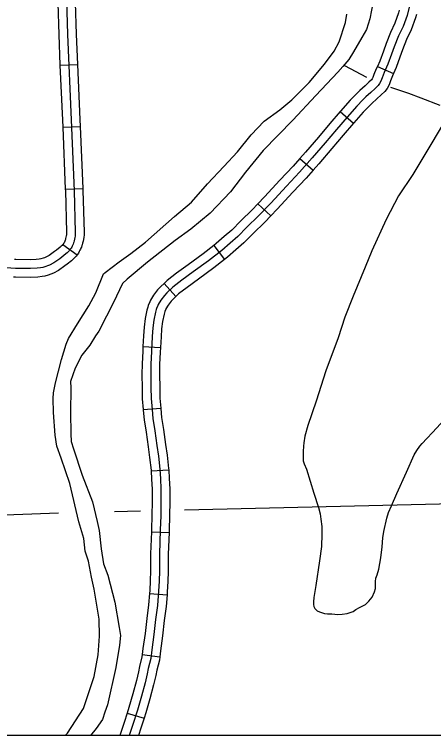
# Model space of a CAD drawing. Extents: x 1720274 to 1751788, y 372074 to 391887.
# Drawn here: x 1738482 to 1739046, y 374371 to 375342 of the extents above; entities that cross this region are included whole.
import ezdxf

# ---------------------------------------------------------------- set-up
doc = ezdxf.new("R2010")
doc.units = 0
for name, color, linetype in [('Level 32', 7, 'Continuous'), ('Level 35', 7, 'Continuous'), ('Level 5', 7, 'Continuous'), ('Level 9', 7, 'Continuous'), ('R_Draft', 7, 'Continuous')]:
    doc.layers.add(name, color=color, linetype=linetype)

msp = doc.modelspace()

# ---------------------------------------------------------------- linework, layer by layer
at = {"layer": 'Level 32'}
for p, q in [((1738543.27, 375273.49), (1738566.95, 375274.51)), ((1738970.52, 375271.97), (1738992.13, 375262.25)), ((1738920.55, 375211.07), (1738938.33, 375195.4)), ((1738546.88, 375190.15), (1738570.56, 375191.16)), ((1738866.2, 375147.85), (1738883.92, 375132.11)), ((1738550.43, 375106.8), (1738574.11, 375107.81)), ((1738809.74, 375087.02), (1738826.88, 375070.65)), ((1738547.11, 375032.34), (1738566.34, 375018.48)), ((1738750.54, 375031.03), (1738764.88, 375012.16)), ((1738683.34, 374979.82), (1738699.37, 374962.36)), ((1738654.96, 374895.08), (1738678.63, 374893.83)), ((1738655.27, 374810.09), (1738678.88, 374812.15)), ((1738665.97, 374727.78), (1738689.64, 374729.04)), ((1738666.36, 374645.47), (1738690.05, 374644.6)), ((1738663.79, 374562.63), (1738687.41, 374560.72)), ((1738654.02, 374480.26), (1738677.55, 374477.43)), ((1738633.78, 374401.59), (1738656.43, 374394.61))]:
    msp.add_line(p, q, dxfattribs=at)
for points in [[(1738551.94, 375361.07), (1738553.33, 375315.14), (1738558.31, 375200.14), (1738562.38, 375104.71), (1738563.83, 375048.99), (1738563.79, 375045.24), (1738563.69, 375043.53), (1738563.34, 375041.61), (1738562.79, 375039.31), (1738562.28, 375037.11), (1738561.78, 375035.42), (1738561.5, 375034.58), (1738560.93, 375032.79), (1738560.52, 375031.82), (1738560.16, 375030.93), (1738559.67, 375029.98), (1738559.04, 375028.83), (1738558.12, 375027.35), (1738556.68, 375025.35), (1738555.6, 375023.87), (1738554.68, 375022.75), (1738552.84, 375021.08), (1738551.07, 375019.53), (1738545.89, 375015.23), (1738542.88, 375013.07), (1738534.81, 375007.43), (1738529.31, 375004.47), (1738526.66, 375003.35), (1738524.06, 375002.48), (1738520.28, 375001.42), (1738517.24, 375000.88), (1738512.42, 375000.24), (1738503.59, 374999.85), (1738483.59, 375000.16), (1738450.81, 375002.06)], [(1738563.89, 375357.72), (1738565.17, 375315.58), (1738566.95, 375274.51)], [(1738540.2, 375357), (1738541.49, 375314.7), (1738543.27, 375273.49)], [(1739013.18, 375351.64), (1739010.46, 375340.56), (1739005.15, 375325.67), (1738999.08, 375312.95), (1738993.26, 375298.36), (1738989.71, 375288.63), (1738984.77, 375274.77), (1738979.88, 375263.9), (1738977, 375256.79), (1738975.35, 375252.15), (1738973.55, 375248.81)], [(1738999.99, 375347.61), (1738999.09, 375343.97), (1738994.2, 375330.22), (1738988.22, 375317.7), (1738982.19, 375302.59), (1738978.57, 375292.65), (1738973.77, 375279.2), (1738970.52, 375271.97)], [(1739023, 375341.94), (1739021.82, 375337.15), (1739016.11, 375321.12), (1739009.94, 375308.19), (1739004.33, 375294.13), (1739000.86, 375284.61), (1738995.77, 375270.34), (1738992.13, 375262.25)], [(1738543.27, 375273.49), (1738546.47, 375199.63), (1738546.88, 375190.15)], [(1738566.95, 375274.51), (1738570.15, 375200.65), (1738570.56, 375191.16)], [(1738970.52, 375271.97), (1738968.98, 375268.56), (1738965.92, 375261), (1738964.49, 375256.97), (1738963.61, 375255.33), (1738962.52, 375253.95), (1738959.22, 375250.56), (1738954.01, 375245.78), (1738946.82, 375239.48), (1738942.57, 375235.23), (1738934.07, 375226.51), (1738921.06, 375211.65), (1738920.55, 375211.07)], [(1738992.13, 375262.25), (1738990.78, 375259.24), (1738988.08, 375252.58), (1738986.22, 375247.34), (1738983.5, 375242.28), (1738980.37, 375238.3), (1738975.74, 375233.55), (1738969.83, 375228.13), (1738963.03, 375222.17), (1738959.44, 375218.59), (1738951.48, 375210.42), (1738938.86, 375196.01), (1738938.33, 375195.4)], [(1738973.55, 375248.81), (1738971.44, 375246.13), (1738967.48, 375242.06), (1738961.92, 375236.96), (1738954.92, 375230.83), (1738951.01, 375226.91), (1738942.77, 375218.46), (1738929.96, 375203.83), (1738915.34, 375187.24), (1738900.31, 375169.16), (1738882.86, 375148.76), (1738865.83, 375129.59), (1738847.97, 375110.58), (1738827.18, 375088.12), (1738810.5, 375070.66), (1738794.91, 375055.56), (1738782.5, 375043.14), (1738772.21, 375034.03), (1738761.19, 375024.24), (1738743.02, 375010.43), (1738722.69, 374995.28), (1738707.1, 374984.05), (1738695.26, 374974.68), (1738687.18, 374967.26), (1738683.84, 374963.76), (1738679.05, 374957.26), (1738675.5, 374951.6), (1738674.83, 374950.21), (1738673.13, 374946.19), (1738672.77, 374944.95), (1738671.89, 374941.34), (1738669.6, 374930.55), (1738668.32, 374920.05), (1738667.54, 374908.57), (1738666.46, 374888.15), (1738665.58, 374871.17), (1738665.38, 374857.23), (1738665.68, 374839.66), (1738665.87, 374824.94), (1738667.15, 374810.31), (1738668.32, 374797.94), (1738670.77, 374781.45), (1738673.72, 374761.62), (1738675.68, 374747.19), (1738677.74, 374729.72), (1738678.42, 374716.86), (1738679.21, 374703.22), (1738679.11, 374686.43), (1738678.82, 374667.29), (1738678.33, 374648.25), (1738677.12, 374615.63), (1738677.15, 374593.04), (1738676.56, 374579.15), (1738675.92, 374565.65), (1738674.35, 374546.22), (1738671.96, 374527.62), (1738669.45, 374507.25), (1738666.75, 374486.88), (1738665.33, 374475.05), (1738662.05, 374461.65), (1738660.77, 374454.63), (1738657.88, 374442.46), (1738652.83, 374424.16), (1738647.39, 374405.51), (1738641.06, 374385), (1738636.21, 374371.32)], [(1738920.55, 375211.07), (1738906.34, 375194.95), (1738891.25, 375176.8), (1738873.93, 375156.55), (1738866.2, 375147.85)], [(1738938.33, 375195.4), (1738924.35, 375179.54), (1738909.37, 375161.52), (1738891.8, 375140.97), (1738883.92, 375132.11)], [(1738546.88, 375190.15), (1738550.43, 375106.8)], [(1738570.56, 375191.16), (1738574.11, 375107.81)], [(1738866.21, 375147.85), (1738857.08, 375137.59), (1738839.3, 375118.66), (1738818.54, 375096.24), (1738809.74, 375087.02)], [(1738883.92, 375132.11), (1738874.58, 375121.6), (1738856.64, 375102.5), (1738835.81, 375080), (1738826.88, 375070.65)], [(1738550.43, 375106.8), (1738550.54, 375104.3), (1738551.98, 375048.9), (1738551.94, 375045.66), (1738551.9, 375044.93), (1738551.74, 375044.06), (1738551.25, 375042.03), (1738550.82, 375040.14), (1738550.46, 375038.95), (1738550.23, 375038.22), (1738549.81, 375036.91), (1738549.57, 375036.35), (1738549.38, 375035.89), (1738549.19, 375035.52), (1738548.79, 375034.79), (1738548.27, 375033.95), (1738547.11, 375032.34)], [(1738574.11, 375107.81), (1738574.23, 375105.12), (1738575.69, 375049.07), (1738575.63, 375044.82), (1738575.48, 375042.13), (1738574.94, 375039.16), (1738574.32, 375036.6), (1738573.75, 375034.09), (1738573.09, 375031.89), (1738572.78, 375030.94), (1738572.05, 375028.67), (1738571.47, 375027.28), (1738570.93, 375025.97), (1738570.14, 375024.43), (1738569.29, 375022.87), (1738567.97, 375020.75), (1738566.34, 375018.48)], [(1738809.74, 375087.02), (1738802.09, 375079.01), (1738786.59, 375064.01), (1738774.37, 375051.78), (1738764.34, 375042.89), (1738753.66, 375033.4), (1738750.54, 375031.03)], [(1738826.88, 375070.65), (1738818.91, 375062.3), (1738803.22, 375047.12), (1738790.63, 375034.51), (1738780.07, 375025.16), (1738768.72, 375015.08), (1738764.88, 375012.16)], [(1738547.11, 375032.34), (1738547.09, 375032.31), (1738546.23, 375031.14), (1738546.07, 375030.94), (1738544.96, 375029.93), (1738543.39, 375028.56), (1738538.63, 375024.61), (1738536.02, 375022.73), (1738528.6, 375017.54), (1738524.17, 375015.17), (1738522.46, 375014.43), (1738520.59, 375013.81), (1738517.64, 375012.99), (1738515.42, 375012.6), (1738511.37, 375012.06), (1738503.41, 375011.71), (1738484.03, 375012.01), (1738481.91, 375012.13)], [(1738750.54, 375031.03), (1738735.9, 375019.9), (1738715.69, 375004.84), (1738699.95, 374993.51), (1738687.57, 374983.7), (1738683.34, 374979.82)], [(1738566.34, 375018.48), (1738566.27, 375018.38), (1738564.96, 375016.6), (1738563.29, 375014.57), (1738560.73, 375012.23), (1738558.75, 375010.51), (1738553.14, 375005.85), (1738549.74, 375003.4), (1738541.03, 374997.31), (1738534.44, 374993.78), (1738530.87, 374992.26), (1738527.53, 374991.14), (1738522.91, 374989.86), (1738519.06, 374989.17), (1738513.46, 374988.43), (1738503.76, 374988), (1738483.16, 374988.32), (1738480.54, 374988.47)], [(1738764.88, 375012.16), (1738750.15, 375000.96), (1738729.7, 374985.72), (1738714.24, 374974.6), (1738702.96, 374965.66), (1738699.37, 374962.36)], [(1738683.34, 374979.82), (1738678.88, 374975.72), (1738674.75, 374971.39), (1738669.25, 374963.94), (1738665.11, 374957.33), (1738664.03, 374955.08), (1738661.95, 374950.17), (1738661.32, 374948.01), (1738660.34, 374943.98), (1738657.9, 374932.51), (1738656.52, 374921.17), (1738655.71, 374909.28), (1738654.96, 374895.08)], [(1738699.37, 374962.36), (1738695.48, 374958.79), (1738692.93, 374956.12), (1738688.85, 374950.59), (1738685.89, 374945.86), (1738685.63, 374945.33), (1738684.31, 374942.21), (1738684.22, 374941.9), (1738683.45, 374938.71), (1738681.3, 374928.6), (1738680.12, 374918.93), (1738679.37, 374907.85), (1738678.63, 374893.83)], [(1738654.96, 374895.08), (1738654.63, 374888.77), (1738653.73, 374871.56), (1738653.53, 374857.21), (1738653.83, 374839.48), (1738654.03, 374824.34), (1738655.27, 374810.09)], [(1738678.63, 374893.83), (1738678.29, 374887.53), (1738677.42, 374870.78), (1738677.23, 374857.25), (1738677.52, 374839.84), (1738677.71, 374825.53), (1738678.88, 374812.15)], [(1738655.27, 374810.09), (1738655.34, 374809.23), (1738656.56, 374796.51), (1738659.05, 374779.71), (1738661.98, 374759.96), (1738663.92, 374745.7), (1738665.92, 374728.71), (1738665.97, 374727.78)], [(1738678.88, 374812.15), (1738678.95, 374811.39), (1738680.09, 374799.38), (1738682.5, 374783.19), (1738685.45, 374763.29), (1738687.43, 374748.69), (1738689.55, 374730.73), (1738689.64, 374729.04)], [(1738665.97, 374727.78), (1738666.59, 374716.21), (1738667.36, 374702.91), (1738667.26, 374686.56), (1738666.97, 374667.54), (1738666.48, 374648.62), (1738666.36, 374645.47)], [(1738689.64, 374729.04), (1738690.26, 374717.52), (1738691.06, 374703.53), (1738690.96, 374686.31), (1738690.66, 374667.05), (1738690.17, 374647.88), (1738690.05, 374644.6)], [(1738666.36, 374645.47), (1738665.27, 374615.85), (1738665.3, 374593.28), (1738664.72, 374579.68), (1738664.1, 374566.41), (1738663.79, 374562.63)], [(1738690.05, 374644.6), (1738688.97, 374615.42), (1738689, 374592.79), (1738688.4, 374578.62), (1738687.75, 374564.89), (1738687.41, 374560.72)], [(1738663.79, 374562.63), (1738662.57, 374547.45), (1738660.2, 374529.1), (1738657.7, 374508.75), (1738655, 374488.36), (1738654.02, 374480.26)], [(1738687.41, 374560.72), (1738686.14, 374544.98), (1738683.71, 374526.14), (1738681.21, 374505.75), (1738678.51, 374485.39), (1738677.55, 374477.43)], [(1738654.02, 374480.26), (1738653.65, 374477.18), (1738650.45, 374464.12), (1738649.17, 374457.06), (1738646.4, 374445.41), (1738641.43, 374427.39), (1738636.04, 374408.91), (1738633.78, 374401.59)], [(1738677.55, 374477.43), (1738677.01, 374472.93), (1738673.64, 374459.18), (1738672.37, 374452.2), (1738669.36, 374439.52), (1738664.23, 374420.92), (1738658.74, 374402.1), (1738656.43, 374394.61)], [(1738633.78, 374401.59), (1738629.81, 374388.73), (1738623.65, 374371.36), (1738623.63, 374371.32)], [(1738656.43, 374394.61), (1738652.31, 374381.26), (1738648.78, 374371.32)]]:
    msp.add_lwpolyline(points, dxfattribs=at)
at = {"layer": 'Level 35'}
for points in [[(1738926.13, 375273.18), (1738955.82, 375257.33)], [(1738988.13, 375243.96), (1739012.25, 375236.04), (1739029.03, 375229.54), (1739054.61, 375219.67)], [(1739057.54, 375192.39), (1739037.2, 375157.97), (1739018.33, 375126.49), (1738999.04, 375097.74), (1738982.48, 375066.04), (1738962.98, 375023.86), (1738953.97, 375001.82), (1738937.82, 374962.79), (1738926.71, 374934.66), (1738917.69, 374906.75), (1738901.34, 374862.26), (1738888.13, 374821.54), (1738876.81, 374788.59), (1738872.82, 374774.11), (1738871.36, 374765.29), (1738870.94, 374760.68), (1738870.52, 374753.54), (1738870.52, 374744.94), (1738870.73, 374740.95), (1738871.77, 374737.17), (1738874.92, 374730.03), (1738885.19, 374697.5), (1738891.06, 374678.2), (1738893.37, 374669.59), (1738894.42, 374662.45), (1738895.68, 374652.59), (1738895.89, 374649.44), (1738895.68, 374642.52), (1738895.26, 374625.94), (1738892.74, 374606.42), (1738887.71, 374573.26), (1738884.77, 374557.1), (1738884.35, 374551.22), (1738884.35, 374547.65), (1738884.77, 374545.13), (1738886.24, 374542.41), (1738887.5, 374540.94), (1738889.39, 374539.26), (1738892.74, 374537.79), (1738899.45, 374535.69), (1738903.43, 374535.27), (1738909.1, 374535.06), (1738917.27, 374534.22), (1738923.14, 374534.64), (1738930.06, 374535.69), (1738937.82, 374538.42), (1738941.59, 374540.94), (1738946.42, 374543.66), (1738950.19, 374545.34), (1738954.59, 374547.86), (1738959, 374552.06), (1738963.4, 374557.73), (1738966.55, 374564.86), (1738968.22, 374569.06), (1738968.22, 374572), (1738968.01, 374574.94), (1738968.01, 374578.92), (1738968.64, 374583.33), (1738970.11, 374587.53), (1738972.42, 374595.29), (1738975.35, 374610.62), (1738977.03, 374625.31), (1738978.08, 374637.69), (1738979.34, 374646.08), (1738983.11, 374663.92), (1738985.63, 374671.48), (1738989.61, 374680.5), (1738996.53, 374697.08), (1739009.74, 374725.84), (1739020.01, 374749.34), (1739023.79, 374755.22), (1739027.77, 374760.68), (1739030.71, 374764.24), (1739037.2, 374771.17), (1739044.54, 374779.35), (1739071.8, 374808.32)]]:
    msp.add_lwpolyline(points, dxfattribs=at)
at = {"layer": 'Level 5'}
for points in [[(1738710.86, 374675.18), (1739416.57, 374691.57)], [(1738240.69, 374660.09), (1738541.22, 374671.02)], [(1738616.59, 374672.99), (1738651.76, 374673.81)]]:
    msp.add_lwpolyline(points, dxfattribs=at)
at = {"layer": 'Level 9'}
for points in [[(1738964.74, 375359.26), (1738960.57, 375336.13), (1738955.99, 375321.54), (1738949.75, 375310.71), (1738938.51, 375291.74), (1738932.05, 375281.12), (1738924.14, 375271.74), (1738917.48, 375264.24), (1738887.5, 375232.77), (1738856.69, 375199.64), (1738816.72, 375159.01), (1738792.99, 375129.42), (1738772.59, 375102.95), (1738745.32, 375074.4), (1738719.51, 375052.73), (1738698.48, 375037.73), (1738661.01, 375008.56), (1738633.74, 374985.63), (1738627.5, 374979.57)], [(1738601.87, 374992.62), (1738604.14, 374994.55), (1738622.87, 375008.93), (1738638.69, 375020.18), (1738658.26, 375035.6), (1738697.4, 375069.78), (1738720.51, 375089.36), (1738741.95, 375113.74), (1738763.81, 375137.08), (1738782.12, 375156.88), (1738800.65, 375179.8), (1738818.14, 375198.14), (1738839.37, 375213.56), (1738855.4, 375227.1), (1738878.51, 375250.44), (1738899.12, 375274.82), (1738912.44, 375292.53), (1738919.1, 375304.83), (1738927.43, 375331.29), (1738929.3, 375342.13)], [(1738577.34, 374619.43), (1738575.17, 374636.55), (1738568.71, 374659.05), (1738556.43, 374710.52), (1738544.98, 374744.91), (1738539.15, 374760.74), (1738536.86, 374775.54), (1738534.57, 374806.38), (1738533.95, 374824.92), (1738534.57, 374832.63), (1738537.07, 374846.18), (1738545.19, 374877.44), (1738551.43, 374898.06), (1738554.77, 374905.77), (1738566.63, 374925.36), (1738582.19, 374949.79), (1738591.7, 374967.28), (1738601.87, 374992.62)], [(1738627.5, 374979.57), (1738615.34, 374954.42), (1738605.83, 374935.89), (1738595.57, 374915.78), (1738591.2, 374909.32), (1738583.49, 374896.81), (1738572.88, 374883.27), (1738563.72, 374865.77), (1738557.47, 374848.05), (1738557.68, 374839.3), (1738557.26, 374806.17), (1738557.89, 374777.62), (1738558.51, 374767.2), (1738561.63, 374757.41), (1738573.08, 374721.78), (1738587.24, 374685.73), (1738593.52, 374659.53), (1738595.89, 374647.34), (1738598.6, 374622.62), (1738601.89, 374602.36)], [(1738550.14, 374371.32), (1738553.43, 374374.55), (1738574.82, 374407.6), (1738589.08, 374450.8), (1738594.7, 374480.1), (1738596.58, 374505.26), (1738595.83, 374527.8), (1738589.45, 374568.36), (1738585.7, 374584.52), (1738581.57, 374605.93), (1738577.34, 374619.43)], [(1738601.89, 374602.36), (1738607.49, 374587.1), (1738616.87, 374551.04), (1738622.88, 374516.86), (1738624.76, 374505.97), (1738623.25, 374493.2), (1738618.38, 374463.15), (1738607.12, 374412.81), (1738603.74, 374402.67), (1738600.36, 374392.91), (1738592.11, 374380.89), (1738584.43, 374371.32)]]:
    msp.add_lwpolyline(points, dxfattribs=at)
at = {"layer": 'R_Draft'}
msp.add_lwpolyline([(1729990.7, 381816.11), (1741847.55, 381816.11), (1741847.55, 374371.32), (1729990.7, 374371.32)], close=True, dxfattribs=at)

doc.saveas('drawing.dxf')
